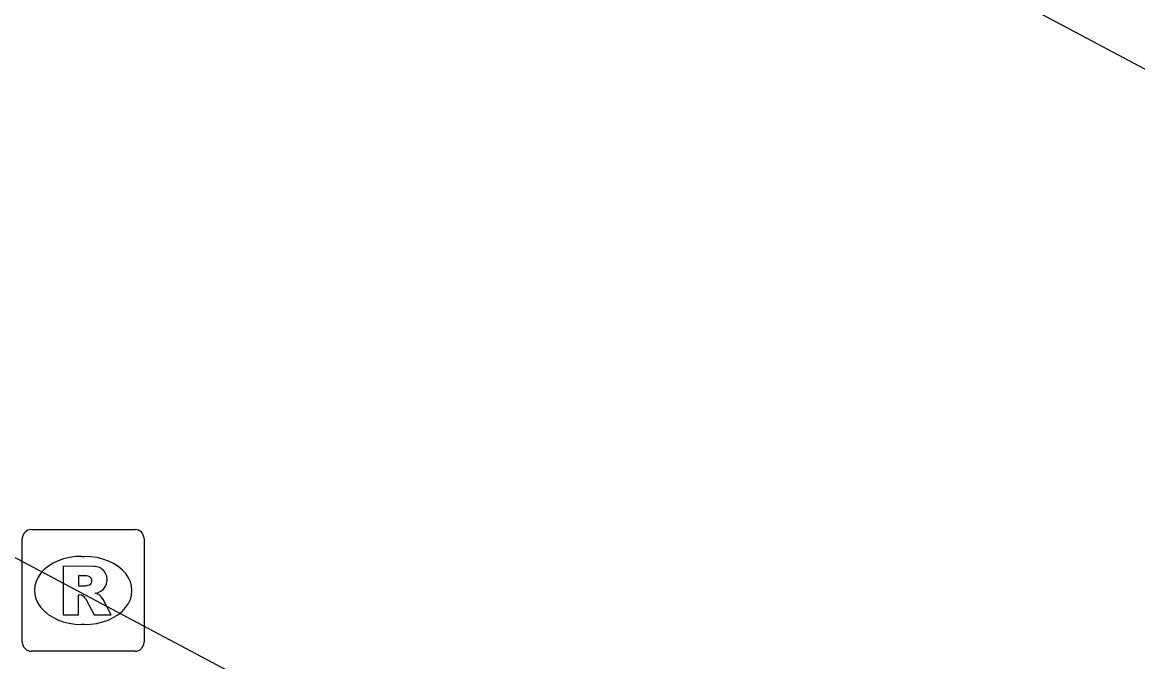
# Model space of a CAD drawing. Extents: x 159489 to 160304, y 383826 to 384530.
# Drawn here: x 159639.09 to 159648.26, y 384090.58 to 384095.83 of the extents above; entities that cross this region are included whole.
import ezdxf

# ---------------------------------------------------------------- set-up
doc = ezdxf.new("R2010")
doc.units = 0
doc.layers.add('IMGEO_Rioolput', color=7, linetype='Continuous')
doc.layers.add('IMGEO_Voetpad_open', color=7, linetype='Continuous')

msp = doc.modelspace()

# ---------------------------------------------------------------- linework, layer by layer
at = {"layer": 'IMGEO_Rioolput'}
for p, q in [((159639.1669, 384091.6655), (159640.0191, 384091.6655)), ((159639.0925, 384090.7389), (159639.0925, 384091.5911)), ((159640.0935, 384091.5911), (159640.0935, 384090.7389)), ((159639.5805, 384091.4447), (159639.6055, 384091.4447)), ((159639.6025, 384090.8853), (159639.5776, 384090.8853)), ((159640.0191, 384090.6645), (159639.1669, 384090.6645))]:
    msp.add_line(p, q, dxfattribs=at)
for points in [[(159639.1669, 384091.6655), (159640.0191, 384091.6655)], [(159639.0925, 384090.7389), (159639.0925, 384091.5911)], [(159640.0935, 384091.5911), (159640.0935, 384090.7389)], [(159639.6815, 384091.3629), (159639.4288, 384091.365), (159639.4288, 384090.965)], [(159639.6072, 384091.2842), (159639.5532, 384091.2842), (159639.5532, 384091.2029)], [(159639.5532, 384091.2029), (159639.605, 384091.2029)], [(159639.4288, 384090.965), (159639.5532, 384090.965), (159639.5532, 384091.1275), (159639.564, 384091.1275)], [(159639.6107, 384091.0976), (159639.6822, 384090.965), (159639.8219, 384090.965), (159639.7569, 384091.0912)], [(159640.0191, 384090.6645), (159639.1669, 384090.6645)]]:
    msp.add_lwpolyline(points, dxfattribs=at)
for centre, radius, start, end in [((159639.169, 384091.589), 0.0765, 91.55205, 178.44795), ((159639.169, 384091.589), 0.0765, 91.55205, 178.44795), ((159640.017, 384091.589), 0.0765, 1.55205, 88.44795), ((159640.017, 384091.589), 0.0765, 1.55205, 88.44795), ((159639.6804, 384091.2534), 0.1095, 350.36119, 89.41601), ((159639.6125, 384091.1879), 0.0964, 77.00612, 93.18647), ((159639.6274, 384091.2446), 0.0378, 276.66336, 79.67722), ((159639.5892, 384091.3922), 0.1899, 274.7715, 282.96867), ((159639.678, 384091.2526), 0.1117, 277.58423, 350.98172), ((159639.5628, 384091.0742), 0.0533, 26.02933, 88.69889), ((159639.6625, 384091.0378), 0.1085, 29.51342, 73.79051), ((159639.169, 384090.741), 0.0765, 181.55205, 268.44795), ((159639.169, 384090.741), 0.0765, 181.55205, 268.44795), ((159640.017, 384090.741), 0.0765, 271.55205, 358.44795), ((159640.017, 384090.741), 0.0765, 271.55205, 358.44795)]:
    msp.add_arc(centre, radius, start, end, dxfattribs=at)
for centre, major_axis, ratio, start_param, end_param in [((159639.579, 384091.165), (-0.3872, 0.002), 0.722429, 4.712389, 7.853982), ((159639.604, 384091.165), (-0.3901, 0.002), 0.717154, 1.570796, 4.712389)]:
    msp.add_ellipse(centre, major_axis=major_axis, ratio=ratio, start_param=start_param, end_param=end_param, dxfattribs=at)
at = {"layer": 'IMGEO_Voetpad_open'}
msp.add_lwpolyline([(159639.149, 384100.327), (159661.376, 384088.514), (159657.661, 384081.528), (159635.437, 384093.346)], dxfattribs=at)

doc.saveas('drawing.dxf')
